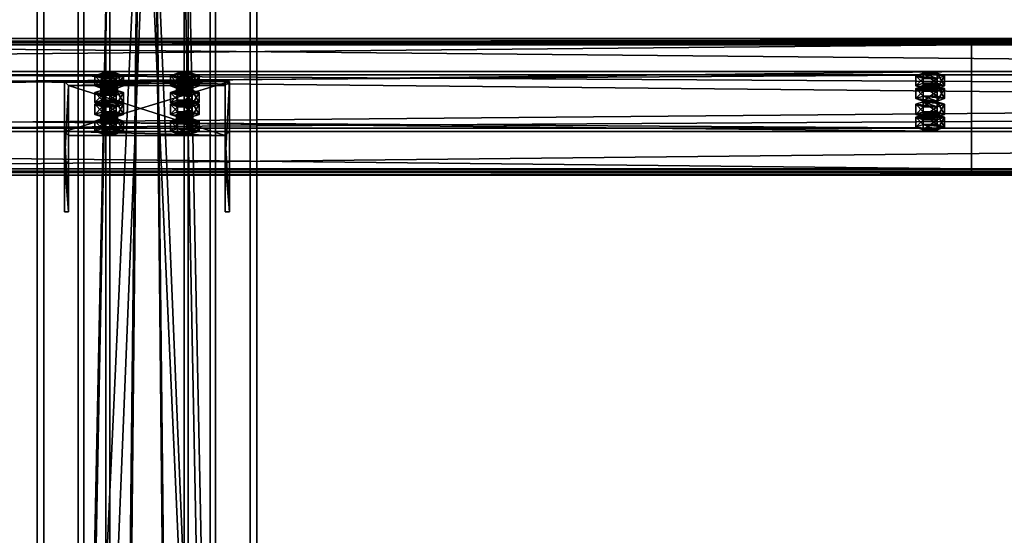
# Model space of a CAD drawing. Header units: millimetres. Extents: x -333 to 67333, y -930 to 39730.
# Tile 860 of 1056: x 5407 to 6124, y 32917 to 33292. Entities that reach past the tile are written whole.
import ezdxf

# ---------------------------------------------------------------- set-up
doc = ezdxf.new("R2010")
doc.units = ezdxf.units.MM
for name, color, linetype in [('13', 7, 'Continuous'), ('5', 7, 'Continuous'), ('6', 7, 'Continuous'), ('7', 7, 'Continuous'), ('8', 7, 'Continuous'), ('95', 7, 'Continuous')]:
    doc.layers.add(name, color=color, linetype=linetype)

msp = doc.modelspace()

# ---------------------------------------------------------------- meshes
at = {"layer": '13', "color": 30}
mesh = msp.add_polyface(dxfattribs=at)
corners = [(-330.01, 33182.27, 4626.35), (-330.01, 33254.66, 4610.96), (6099.99, 33254.66, 4610.96), (6099.99, 33182.27, 4626.35), (-330.01, 33213.49, 4417.29), (6099.99, 33213.49, 4417.29), (-330.01, 33274.14, 4404.4), (6099.99, 33274.14, 4404.4), (-330.01, 33276.84, 4417.12), (6099.99, 33276.84, 4417.12), (-330.01, 33278.79, 4416.7), (6099.99, 33278.79, 4416.7), (-330.01, 33275.68, 4402.03), (6099.99, 33275.68, 4402.03), (-330.01, 33211.12, 4415.75), (6099.99, 33211.12, 4415.75), (-330.01, 33252.28, 4609.42), (6099.99, 33252.28, 4609.42), (-330.01, 33183.81, 4623.98), (6099.99, 33183.81, 4623.98), (-330.01, 33181.11, 4611.26), (6099.99, 33181.11, 4611.26), (-330.01, 33179.15, 4611.68), (6099.99, 33179.15, 4611.68)]
mesh.append_faces([[corners[k] for k in face] for face in [(0, 2, 3, 3), (1, 5, 2, 2), (4, 7, 5, 5), (6, 9, 7, 7), (8, 11, 9, 9), (10, 13, 11, 11), (12, 15, 13, 13), (14, 17, 15, 15), (16, 19, 17, 17), (18, 21, 19, 19), (20, 23, 21, 21), (22, 3, 23, 23), (8, 12, 10, 10), (20, 0, 22, 22), (11, 7, 9, 9), (3, 21, 23, 23)]], dxfattribs={"vtx0": -1, "color": 30})
mesh.append_faces([[corners[k] for k in face] for face in [(14, 1, 16, 16), (16, 0, 18, 18), (18, 0, 20, 20), (2, 19, 3, 3), (19, 2, 17, 17), (17, 2, 15, 15), (15, 5, 13, 13), (21, 3, 19, 19)]], dxfattribs={"vtx0": -1, "vtx1": -1, "color": 30})
mesh.append_faces([[corners[k] for k in face] for face in [(12, 8, 6, 6), (6, 14, 12, 12), (14, 6, 4, 4), (14, 4, 1, 1), (16, 1, 0, 0), (7, 11, 13, 13), (15, 2, 5, 5), (13, 5, 7, 7)]], dxfattribs={"vtx0": -1, "vtx2": -1, "vtx3": -1, "color": 30})
mesh.append_faces([[corners[k] for k in face] for face in [(0, 1, 2, 2), (1, 4, 5, 5), (4, 6, 7, 7), (6, 8, 9, 9), (8, 10, 11, 11), (10, 12, 13, 13), (12, 14, 15, 15), (14, 16, 17, 17), (16, 18, 19, 19), (18, 20, 21, 21), (20, 22, 23, 23), (22, 0, 3, 3)]], dxfattribs={"vtx2": -1, "vtx3": -1, "color": 30})
mesh = msp.add_polyface(dxfattribs=at)
corners = [(4899.99, 33182.27, 4626.35), (4899.99, 33254.66, 4610.96), (11699.99, 33254.66, 4610.96), (11699.99, 33182.27, 4626.35), (4899.99, 33213.49, 4417.29), (11699.99, 33213.49, 4417.29), (4899.99, 33274.14, 4404.4), (11699.99, 33274.14, 4404.4), (4899.99, 33276.84, 4417.12), (11699.99, 33276.84, 4417.12), (4899.99, 33278.79, 4416.7), (11699.99, 33278.79, 4416.7), (4899.99, 33275.68, 4402.03), (11699.99, 33275.68, 4402.03), (4899.99, 33211.12, 4415.75), (11699.99, 33211.12, 4415.75), (4899.99, 33252.28, 4609.42), (11699.99, 33252.28, 4609.42), (4899.99, 33183.81, 4623.98), (11699.99, 33183.81, 4623.98), (4899.99, 33181.11, 4611.26), (11699.99, 33181.11, 4611.26), (4899.99, 33179.15, 4611.68), (11699.99, 33179.15, 4611.68)]
mesh.append_faces([[corners[k] for k in face] for face in [(0, 2, 3, 3), (1, 5, 2, 2), (4, 7, 5, 5), (6, 9, 7, 7), (8, 11, 9, 9), (10, 13, 11, 11), (12, 15, 13, 13), (14, 17, 15, 15), (16, 19, 17, 17), (18, 21, 19, 19), (20, 23, 21, 21), (22, 3, 23, 23), (8, 12, 10, 10), (20, 0, 22, 22), (11, 7, 9, 9), (3, 21, 23, 23)]], dxfattribs={"vtx0": -1, "color": 30})
mesh.append_faces([[corners[k] for k in face] for face in [(14, 1, 16, 16), (16, 0, 18, 18), (18, 0, 20, 20), (2, 19, 3, 3), (19, 2, 17, 17), (17, 2, 15, 15), (15, 5, 13, 13), (21, 3, 19, 19)]], dxfattribs={"vtx0": -1, "vtx1": -1, "color": 30})
mesh.append_faces([[corners[k] for k in face] for face in [(12, 8, 6, 6), (6, 14, 12, 12), (14, 6, 4, 4), (14, 4, 1, 1), (16, 1, 0, 0), (7, 11, 13, 13), (15, 2, 5, 5), (13, 5, 7, 7)]], dxfattribs={"vtx0": -1, "vtx2": -1, "vtx3": -1, "color": 30})
mesh.append_faces([[corners[k] for k in face] for face in [(0, 1, 2, 2), (1, 4, 5, 5), (4, 6, 7, 7), (6, 8, 9, 9), (8, 10, 11, 11), (10, 12, 13, 13), (12, 14, 15, 15), (14, 16, 17, 17), (16, 18, 19, 19), (18, 20, 21, 21), (20, 22, 23, 23), (22, 0, 3, 3)]], dxfattribs={"vtx2": -1, "vtx3": -1, "color": 30})
at = {"layer": '5', "color": 131}
mesh = msp.add_polyface(dxfattribs=at)
corners = [(5454, 38614.98, 2984), (5546, 38614.98, 2984), (5546, 29415.28, 2984), (5454, 29415.28, 2984), (5546, 38614.98, 3076), (5546, 29415.28, 3076), (5454, 38614.98, 3076), (5454, 29415.28, 3076), (5450, 38614.98, 2980), (5450, 38614.98, 3080), (5450, 29415.28, 3080), (5450, 29415.28, 2980), (5550, 38614.98, 3080), (5550, 29415.28, 3080), (5550, 38614.98, 2980), (5550, 29415.28, 2980)]
mesh.append_faces([[corners[k] for k in face] for face in [(0, 2, 3, 3), (1, 5, 2, 2), (4, 7, 5, 5), (6, 3, 7, 7), (8, 10, 11, 11), (9, 13, 10, 10), (12, 15, 13, 13), (14, 11, 15, 15)]], dxfattribs={"vtx0": -1, "color": 131})
mesh.append_faces([[corners[k] for k in face] for face in [(9, 6, 12, 12), (6, 8, 0, 0), (0, 8, 1, 1), (12, 4, 14, 14), (4, 12, 6, 6), (14, 1, 8, 8), (11, 3, 15, 15), (3, 10, 7, 7), (7, 10, 5, 5), (15, 2, 13, 13), (2, 15, 3, 3), (13, 5, 10, 10)]], dxfattribs={"vtx0": -1, "vtx1": -1, "color": 131})
mesh.append_faces([[corners[k] for k in face] for face in [(6, 9, 8, 8), (14, 4, 1, 1), (3, 11, 10, 10), (13, 2, 5, 5)]], dxfattribs={"vtx0": -1, "vtx2": -1, "vtx3": -1, "color": 131})
mesh.append_faces([[corners[k] for k in face] for face in [(0, 1, 2, 2), (1, 4, 5, 5), (4, 6, 7, 7), (6, 0, 3, 3), (8, 9, 10, 10), (9, 12, 13, 13), (12, 14, 15, 15), (14, 8, 11, 11)]], dxfattribs={"vtx2": -1, "vtx3": -1, "color": 131})
at = {"layer": '6', "color": 2}
mesh = msp.add_polyface(dxfattribs=at)
corners = [(5575, 30885.5, 4751.68), (5425, 30885.5, 4751.68), (5425, 38624.98, 3106.65), (5575, 38624.98, 3106.65), (5425, 30916.69, 4898.4), (5425, 38774.98, 3228.12), (5575, 30916.69, 4898.4), (5575, 38774.98, 3228.12), (5580, 30884.46, 4746.79), (5580, 30917.73, 4903.29), (5580, 38779.98, 3232.17), (5580, 38619.98, 3102.61), (5420, 30917.73, 4903.29), (5420, 38779.98, 3232.17), (5420, 30884.46, 4746.79), (5420, 38619.98, 3102.61)]
mesh.append_faces([[corners[k] for k in face] for face in [(0, 2, 3, 3), (1, 5, 2, 2), (4, 7, 5, 5), (6, 3, 7, 7), (8, 10, 11, 11), (9, 13, 10, 10), (12, 15, 13, 13), (14, 11, 15, 15)]], dxfattribs={"vtx0": -1, "color": 2})
mesh.append_faces([[corners[k] for k in face] for face in [(9, 6, 12, 12), (6, 8, 0, 0), (0, 8, 1, 1), (12, 4, 14, 14), (4, 12, 6, 6), (14, 1, 8, 8), (11, 3, 15, 15), (3, 10, 7, 7), (7, 10, 5, 5), (15, 2, 13, 13), (2, 15, 3, 3), (13, 5, 10, 10)]], dxfattribs={"vtx0": -1, "vtx1": -1, "color": 2})
mesh.append_faces([[corners[k] for k in face] for face in [(6, 9, 8, 8), (14, 4, 1, 1), (3, 11, 10, 10), (13, 2, 5, 5)]], dxfattribs={"vtx0": -1, "vtx2": -1, "vtx3": -1, "color": 2})
mesh.append_faces([[corners[k] for k in face] for face in [(0, 1, 2, 2), (1, 4, 5, 5), (4, 6, 7, 7), (6, 0, 3, 3), (8, 9, 10, 10), (9, 12, 13, 13), (12, 14, 15, 15), (14, 8, 11, 11)]], dxfattribs={"vtx2": -1, "vtx3": -1, "color": 2})
at = {"layer": '7', "color": 6}
mesh = msp.add_polyface(dxfattribs=at)
corners = [(5559.99, 33247.5, 4586.93), (5439.99, 33247.5, 4586.93), (5439.99, 33211.12, 4415.75), (5559.99, 33211.12, 4415.75), (5439.99, 33188.81, 4599.4), (5439.99, 33152.43, 4428.22), (5442.99, 33188.81, 4599.4), (5442.99, 33152.43, 4428.22), (5442.99, 33244.57, 4587.55), (5442.99, 33208.18, 4416.37), (5556.99, 33244.57, 4587.55), (5556.99, 33208.18, 4416.37), (5556.99, 33188.81, 4599.4), (5556.99, 33152.43, 4428.22), (5559.99, 33188.81, 4599.4), (5559.99, 33152.43, 4428.22)]
mesh.append_faces([[corners[k] for k in face] for face in [(0, 2, 3, 3), (1, 5, 2, 2), (4, 7, 5, 5), (6, 9, 7, 7), (8, 11, 9, 9), (10, 13, 11, 11), (12, 15, 13, 13), (14, 3, 15, 15), (12, 0, 14, 14), (7, 2, 5, 5)]], dxfattribs={"vtx0": -1, "color": 6})
mesh.append_faces([[corners[k] for k in face] for face in [(1, 8, 4, 4), (8, 0, 10, 10), (10, 0, 12, 12), (3, 11, 15, 15), (11, 2, 9, 9), (9, 2, 7, 7)]], dxfattribs={"vtx0": -1, "vtx1": -1, "color": 6})
mesh.append_faces([[corners[k] for k in face] for face in [(8, 1, 0, 0), (11, 3, 2, 2)]], dxfattribs={"vtx0": -1, "vtx2": -1, "vtx3": -1, "color": 6})
mesh.append_faces([[corners[k] for k in face] for face in [(6, 4, 8, 8), (13, 15, 11, 11)]], dxfattribs={"vtx1": -1, "color": 6})
mesh.append_faces([[corners[k] for k in face] for face in [(0, 1, 2, 2), (1, 4, 5, 5), (4, 6, 7, 7), (6, 8, 9, 9), (8, 10, 11, 11), (10, 12, 13, 13), (12, 14, 15, 15), (14, 0, 3, 3)]], dxfattribs={"vtx2": -1, "vtx3": -1, "color": 6})
at = {"layer": '8', "color": 253}
mesh = msp.add_polyface(dxfattribs=at)
corners = [(5527, 32880.04, 3080), (5473, 32880.04, 3080), (5473, 34187.32, 4044.77), (5527, 34187.32, 4044.77), (5473, 32755.42, 3080), (5473, 34090.56, 4065.33), (5527, 32755.42, 3080), (5527, 34090.56, 4065.33), (5530, 32885.09, 3080), (5530, 32750.37, 3080), (5530, 34086.64, 4066.17), (5530, 34191.24, 4043.93), (5470, 32750.37, 3080), (5470, 34086.64, 4066.17), (5470, 32885.09, 3080), (5470, 34191.24, 4043.93)]
mesh.append_faces([[corners[k] for k in face] for face in [(0, 2, 3, 3), (1, 5, 2, 2), (4, 7, 5, 5), (6, 3, 7, 7), (8, 10, 11, 11), (9, 13, 10, 10), (12, 15, 13, 13), (14, 11, 15, 15)]], dxfattribs={"vtx0": -1, "color": 253})
mesh.append_faces([[corners[k] for k in face] for face in [(9, 6, 12, 12), (6, 8, 0, 0), (0, 8, 1, 1), (12, 4, 14, 14), (4, 12, 6, 6), (14, 1, 8, 8), (11, 3, 15, 15), (3, 10, 7, 7), (7, 10, 5, 5), (15, 2, 13, 13), (2, 15, 3, 3), (13, 5, 10, 10)]], dxfattribs={"vtx0": -1, "vtx1": -1, "color": 253})
mesh.append_faces([[corners[k] for k in face] for face in [(6, 9, 8, 8), (14, 4, 1, 1), (3, 11, 10, 10), (13, 2, 5, 5)]], dxfattribs={"vtx0": -1, "vtx2": -1, "vtx3": -1, "color": 253})
mesh.append_faces([[corners[k] for k in face] for face in [(0, 1, 2, 2), (1, 4, 5, 5), (4, 6, 7, 7), (6, 0, 3, 3), (8, 9, 10, 10), (9, 12, 13, 13), (12, 14, 15, 15), (14, 8, 11, 11)]], dxfattribs={"vtx2": -1, "vtx3": -1, "color": 253})
at = {"layer": '95', "color": 20}
mesh = msp.add_polyface(dxfattribs=at)
corners = [(5478.49, 33244.26, 4562.06), (5477.69, 33243.64, 4559.12), (5477.69, 33238.75, 4560.16), (5467.29, 33243.64, 4559.12), (5466.49, 33244.26, 4562.06), (5466.49, 33239.37, 4563.1), (5467.29, 33244.88, 4564.99), (5467.29, 33239.99, 4566.03), (5469.49, 33245.34, 4567.14), (5469.49, 33240.45, 4568.18), (5472.49, 33245.51, 4567.93), (5472.49, 33240.62, 4568.97), (5475.49, 33245.34, 4567.14), (5475.49, 33240.45, 4568.18), (5477.69, 33244.88, 4564.99), (5477.69, 33239.99, 4566.03), (5478.49, 33239.37, 4563.1), (5472.49, 33243.01, 4556.19), (5469.49, 33243.18, 4556.97), (5475.49, 33243.18, 4556.97), (5482.88, 33251.6, 4560.5), (5477.69, 33249.73, 4551.69), (5477.69, 33242.39, 4553.25), (5482.88, 33244.26, 4562.06), (5467.29, 33249.73, 4551.69), (5467.29, 33242.39, 4553.25), (5462.1, 33251.6, 4560.5), (5462.1, 33244.26, 4562.06), (5467.29, 33253.47, 4569.3), (5467.29, 33246.13, 4570.86), (5477.69, 33253.47, 4569.3), (5477.69, 33246.13, 4570.86)]
mesh.append_faces([[corners[k] for k in face] for face in [(6, 9, 7, 7), (8, 11, 9, 9), (10, 13, 11, 11), (12, 15, 13, 13), (17, 3, 18, 18), (10, 14, 12, 12), (20, 22, 23, 23), (21, 25, 22, 22), (24, 27, 25, 25), (26, 29, 27, 27), (28, 31, 29, 29), (30, 23, 31, 31), (21, 26, 24, 24), (28, 20, 30, 30), (23, 29, 31, 31), (27, 22, 25, 25)]], dxfattribs={"vtx0": -1, "color": 20})
mesh.append_faces([[corners[k] for k in face] for face in [(3, 1, 4, 4), (4, 1, 6, 6), (6, 0, 8, 8), (8, 14, 10, 10), (26, 21, 28, 28), (29, 22, 27, 27)]], dxfattribs={"vtx0": -1, "vtx1": -1, "color": 20})
mesh.append_faces([[corners[k] for k in face] for face in [(3, 17, 19, 19), (3, 19, 1, 1), (6, 1, 0, 0), (8, 0, 14, 14), (28, 21, 20, 20), (29, 23, 22, 22)]], dxfattribs={"vtx0": -1, "vtx2": -1, "vtx3": -1, "color": 20})
mesh.append_faces([[corners[k] for k in face] for face in [(0, 1, 2, 2), (3, 4, 5, 5), (4, 6, 7, 7), (6, 8, 9, 9), (8, 10, 11, 11), (10, 12, 13, 13), (12, 14, 15, 15), (14, 0, 16, 16), (20, 21, 22, 22), (21, 24, 25, 25), (24, 26, 27, 27), (26, 28, 29, 29), (28, 30, 31, 31), (30, 20, 23, 23)]], dxfattribs={"vtx2": -1, "vtx3": -1, "color": 20})
mesh = msp.add_polyface(dxfattribs=at)
corners = [(5533.49, 33244.26, 4562.06), (5532.69, 33243.64, 4559.12), (5532.69, 33238.75, 4560.16), (5522.29, 33243.64, 4559.12), (5521.49, 33244.26, 4562.06), (5521.49, 33239.37, 4563.1), (5522.29, 33244.88, 4564.99), (5522.29, 33239.99, 4566.03), (5524.49, 33245.34, 4567.14), (5524.49, 33240.45, 4568.18), (5527.49, 33245.51, 4567.93), (5527.49, 33240.62, 4568.97), (5530.49, 33245.34, 4567.14), (5530.49, 33240.45, 4568.18), (5532.69, 33244.88, 4564.99), (5532.69, 33239.99, 4566.03), (5533.49, 33239.37, 4563.1), (5530.49, 33243.18, 4556.97), (5524.49, 33243.18, 4556.97), (5527.49, 33243.01, 4556.19), (5537.88, 33251.6, 4560.5), (5532.69, 33249.73, 4551.69), (5532.69, 33242.39, 4553.25), (5537.88, 33244.26, 4562.06), (5522.29, 33249.73, 4551.69), (5522.29, 33242.39, 4553.25), (5517.1, 33251.6, 4560.5), (5517.1, 33244.26, 4562.06), (5522.29, 33253.47, 4569.3), (5522.29, 33246.13, 4570.86), (5532.69, 33253.47, 4569.3), (5532.69, 33246.13, 4570.86)]
mesh.append_faces([[corners[k] for k in face] for face in [(6, 9, 7, 7), (8, 11, 9, 9), (10, 13, 11, 11), (12, 15, 13, 13), (17, 18, 19, 19), (10, 14, 12, 12), (20, 22, 23, 23), (21, 25, 22, 22), (24, 27, 25, 25), (26, 29, 27, 27), (28, 31, 29, 29), (30, 23, 31, 31), (21, 26, 24, 24), (28, 20, 30, 30), (23, 29, 31, 31), (27, 22, 25, 25)]], dxfattribs={"vtx0": -1, "color": 20})
mesh.append_faces([[corners[k] for k in face] for face in [(18, 17, 3, 3), (3, 1, 4, 4), (4, 0, 6, 6), (6, 0, 8, 8), (8, 14, 10, 10), (26, 21, 28, 28), (29, 22, 27, 27)]], dxfattribs={"vtx0": -1, "vtx1": -1, "color": 20})
mesh.append_faces([[corners[k] for k in face] for face in [(3, 17, 1, 1), (4, 1, 0, 0), (8, 0, 14, 14), (28, 21, 20, 20), (29, 23, 22, 22)]], dxfattribs={"vtx0": -1, "vtx2": -1, "vtx3": -1, "color": 20})
mesh.append_faces([[corners[k] for k in face] for face in [(0, 1, 2, 2), (3, 4, 5, 5), (4, 6, 7, 7), (6, 8, 9, 9), (8, 10, 11, 11), (10, 12, 13, 13), (12, 14, 15, 15), (14, 0, 16, 16), (20, 21, 22, 22), (21, 24, 25, 25), (24, 26, 27, 27), (26, 28, 29, 29), (28, 30, 31, 31), (30, 20, 23, 23)]], dxfattribs={"vtx2": -1, "vtx3": -1, "color": 20})
mesh = msp.add_polyface(dxfattribs=at)
corners = [(6075.99, 33244.26, 4562.06), (6075.19, 33243.64, 4559.12), (6075.19, 33241.68, 4559.54), (6075.99, 33242.3, 4562.47), (6072.99, 33243.18, 4556.97), (6072.99, 33241.22, 4557.39), (6069.99, 33243.01, 4556.19), (6069.99, 33241.06, 4556.6), (6066.99, 33243.18, 4556.97), (6066.99, 33241.22, 4557.39), (6064.79, 33243.64, 4559.12), (6064.79, 33241.68, 4559.54), (6063.99, 33244.26, 4562.06), (6063.99, 33242.3, 4562.47), (6064.79, 33244.88, 4564.99), (6064.79, 33242.93, 4565.41), (6066.99, 33245.34, 4567.14), (6066.99, 33243.38, 4567.56), (6069.99, 33245.51, 4567.93), (6069.99, 33243.55, 4568.34), (6072.99, 33245.34, 4567.14), (6072.99, 33243.38, 4567.56), (6075.19, 33244.88, 4564.99), (6075.19, 33242.93, 4565.41), (6080.38, 33242.3, 4562.47), (6075.19, 33240.43, 4553.67), (6075.19, 33233.1, 4555.23), (6080.38, 33234.97, 4564.03), (6064.79, 33240.43, 4553.67), (6064.79, 33233.1, 4555.23), (6059.6, 33242.3, 4562.47), (6059.6, 33234.97, 4564.03), (6064.79, 33244.18, 4571.28), (6064.79, 33236.84, 4572.84), (6075.19, 33244.18, 4571.28), (6075.19, 33236.84, 4572.84), (6080.38, 33251.6, 4560.5), (6075.19, 33249.73, 4551.69), (6075.19, 33242.39, 4553.25), (6080.38, 33244.26, 4562.06), (6064.79, 33249.73, 4551.69), (6064.79, 33242.39, 4553.25), (6059.6, 33251.6, 4560.5), (6059.6, 33244.26, 4562.06), (6064.79, 33253.47, 4569.3), (6064.79, 33246.13, 4570.86), (6075.19, 33253.47, 4569.3), (6075.19, 33246.13, 4570.86), (6075.99, 33223.47, 4464.24), (6075.19, 33222.85, 4461.31), (6075.19, 33220.89, 4461.72), (6075.99, 33221.51, 4464.66), (6072.99, 33222.39, 4459.16), (6072.99, 33220.43, 4459.58), (6069.99, 33222.22, 4458.37), (6069.99, 33220.27, 4458.79), (6066.99, 33222.39, 4459.16), (6066.99, 33220.43, 4459.58), (6064.79, 33222.85, 4461.31), (6064.79, 33220.89, 4461.72), (6063.99, 33223.47, 4464.24), (6063.99, 33221.51, 4464.66), (6064.79, 33224.09, 4467.18), (6064.79, 33222.14, 4467.59), (6066.99, 33224.55, 4469.33), (6066.99, 33222.59, 4469.74), (6069.99, 33224.72, 4470.11), (6069.99, 33222.76, 4470.53), (6072.99, 33224.55, 4469.33), (6072.99, 33222.59, 4469.74), (6075.19, 33224.09, 4467.18), (6075.19, 33222.14, 4467.59), (6080.38, 33221.51, 4464.66), (6075.19, 33219.64, 4455.85), (6075.19, 33212.31, 4457.41), (6080.38, 33214.18, 4466.22), (6064.79, 33219.64, 4455.85), (6064.79, 33212.31, 4457.41), (6059.6, 33221.51, 4464.66), (6059.6, 33214.18, 4466.22), (6064.79, 33223.38, 4473.46), (6064.79, 33216.05, 4475.02), (6075.19, 33223.38, 4473.46), (6075.19, 33216.05, 4475.02), (6080.38, 33230.81, 4462.68), (6075.19, 33228.93, 4453.88), (6075.19, 33221.6, 4455.44), (6080.38, 33223.47, 4464.24), (6064.79, 33228.93, 4453.88), (6064.79, 33221.6, 4455.44), (6059.6, 33230.81, 4462.68), (6059.6, 33223.47, 4464.24), (6064.79, 33232.68, 4471.49), (6064.79, 33225.34, 4473.05), (6075.19, 33232.68, 4471.49), (6075.19, 33225.34, 4473.05)]
mesh.append_faces([[corners[k] for k in face] for face in [(0, 2, 3, 3), (1, 5, 2, 2), (4, 7, 5, 5), (6, 9, 7, 7), (8, 11, 9, 9), (10, 13, 11, 11), (12, 15, 13, 13), (14, 17, 15, 15), (16, 19, 17, 17), (18, 21, 19, 19), (20, 23, 21, 21), (22, 3, 23, 23), (6, 10, 8, 8), (16, 20, 18, 18), (23, 19, 21, 21), (11, 7, 9, 9), (24, 26, 27, 27), (25, 29, 26, 26), (28, 31, 29, 29), (30, 33, 31, 31), (32, 35, 33, 33), (34, 27, 35, 35), (25, 30, 28, 28), (32, 24, 34, 34), (27, 33, 35, 35), (31, 26, 29, 29), (36, 38, 39, 39), (37, 41, 38, 38), (40, 43, 41, 41), (42, 45, 43, 43), (44, 47, 45, 45), (46, 39, 47, 47), (37, 42, 40, 40), (44, 36, 46, 46), (39, 45, 47, 47), (43, 38, 41, 41), (48, 50, 51, 51), (49, 53, 50, 50), (52, 55, 53, 53), (54, 57, 55, 55), (56, 59, 57, 57), (58, 61, 59, 59), (60, 63, 61, 61), (62, 65, 63, 63), (64, 67, 65, 65), (66, 69, 67, 67), (68, 71, 69, 69), (70, 51, 71, 71), (52, 56, 54, 54), (66, 70, 68, 68), (71, 67, 69, 69), (59, 55, 57, 57), (72, 74, 75, 75), (73, 77, 74, 74), (76, 79, 77, 77), (78, 81, 79, 79), (80, 83, 81, 81), (82, 75, 83, 83), (73, 78, 76, 76), (80, 72, 82, 82), (75, 81, 83, 83), (79, 74, 77, 77), (84, 86, 87, 87), (85, 89, 86, 86), (88, 91, 89, 89), (90, 93, 91, 91), (92, 95, 93, 93), (94, 87, 95, 95), (85, 90, 88, 88), (92, 84, 94, 94), (87, 93, 95, 95), (91, 86, 89, 89)]], dxfattribs={"vtx0": -1, "color": 20})
mesh.append_faces([[corners[k] for k in face] for face in [(10, 4, 12, 12), (12, 1, 14, 14), (14, 0, 16, 16), (19, 23, 17, 17), (17, 3, 15, 15), (15, 2, 13, 13), (13, 5, 11, 11), (30, 24, 32, 32), (33, 26, 31, 31), (42, 37, 44, 44), (45, 38, 43, 43), (56, 52, 58, 58), (58, 52, 60, 60), (60, 48, 62, 62), (62, 70, 64, 64), (64, 70, 66, 66), (67, 71, 65, 65), (65, 51, 63, 63), (63, 50, 61, 61), (61, 53, 59, 59), (78, 72, 80, 80), (81, 74, 79, 79), (90, 85, 92, 92), (93, 86, 91, 91)]], dxfattribs={"vtx0": -1, "vtx1": -1, "color": 20})
mesh.append_faces([[corners[k] for k in face] for face in [(10, 6, 4, 4), (12, 4, 1, 1), (14, 1, 0, 0), (16, 0, 22, 22), (16, 22, 20, 20), (17, 23, 3, 3), (15, 3, 2, 2), (13, 2, 5, 5), (11, 5, 7, 7), (30, 25, 24, 24), (33, 27, 26, 26), (44, 37, 36, 36), (45, 39, 38, 38), (60, 52, 49, 49), (60, 49, 48, 48), (62, 48, 70, 70), (65, 71, 51, 51), (63, 51, 50, 50), (61, 50, 53, 53), (59, 53, 55, 55), (78, 73, 72, 72), (81, 75, 74, 74), (92, 85, 84, 84), (93, 87, 86, 86)]], dxfattribs={"vtx0": -1, "vtx2": -1, "vtx3": -1, "color": 20})
mesh.append_faces([[corners[k] for k in face] for face in [(0, 1, 2, 2), (1, 4, 5, 5), (4, 6, 7, 7), (6, 8, 9, 9), (8, 10, 11, 11), (10, 12, 13, 13), (12, 14, 15, 15), (14, 16, 17, 17), (16, 18, 19, 19), (18, 20, 21, 21), (20, 22, 23, 23), (22, 0, 3, 3), (24, 25, 26, 26), (25, 28, 29, 29), (28, 30, 31, 31), (30, 32, 33, 33), (32, 34, 35, 35), (34, 24, 27, 27), (36, 37, 38, 38), (37, 40, 41, 41), (40, 42, 43, 43), (42, 44, 45, 45), (44, 46, 47, 47), (46, 36, 39, 39), (48, 49, 50, 50), (49, 52, 53, 53), (52, 54, 55, 55), (54, 56, 57, 57), (56, 58, 59, 59), (58, 60, 61, 61), (60, 62, 63, 63), (62, 64, 65, 65), (64, 66, 67, 67), (66, 68, 69, 69), (68, 70, 71, 71), (70, 48, 51, 51), (72, 73, 74, 74), (73, 76, 77, 77), (76, 78, 79, 79), (78, 80, 81, 81), (80, 82, 83, 83), (82, 72, 75, 75), (84, 85, 86, 86), (85, 88, 89, 89), (88, 90, 91, 91), (90, 92, 93, 93), (92, 94, 95, 95), (94, 84, 87, 87)]], dxfattribs={"vtx2": -1, "vtx3": -1, "color": 20})
mesh = msp.add_polyface(dxfattribs=at)
corners = [(5478.49, 33244.26, 4562.06), (5477.69, 33238.75, 4560.16), (5478.49, 33239.37, 4563.1), (5477.69, 33243.64, 4559.12), (5475.49, 33243.18, 4556.97), (5475.49, 33238.29, 4558.01), (5472.49, 33243.01, 4556.19), (5472.49, 33238.12, 4557.23), (5469.49, 33243.18, 4556.97), (5469.49, 33238.29, 4558.01), (5467.29, 33243.64, 4559.12), (5467.29, 33238.75, 4560.16), (5466.49, 33239.37, 4563.1), (5466.49, 33244.26, 4562.06), (5467.29, 33239.99, 4566.03), (5477.69, 33244.88, 4564.99), (5477.69, 33239.99, 4566.03), (5472.49, 33240.62, 4568.97), (5475.49, 33240.45, 4568.18), (5469.49, 33240.45, 4568.18), (5482.88, 33239.37, 4563.1), (5477.69, 33237.5, 4554.29), (5477.69, 33230.16, 4555.85), (5482.88, 33232.03, 4564.66), (5467.29, 33237.5, 4554.29), (5467.29, 33230.16, 4555.85), (5462.1, 33239.37, 4563.1), (5462.1, 33232.03, 4564.66), (5467.29, 33241.24, 4571.9), (5467.29, 33233.9, 4573.46), (5477.69, 33241.24, 4571.9), (5477.69, 33233.9, 4573.46), (5462.1, 33230.81, 4462.68), (5477.69, 33228.93, 4453.88), (5467.29, 33232.68, 4471.49), (5482.88, 33230.81, 4462.68), (5477.69, 33232.68, 4471.49)]
mesh.append_faces([[corners[k] for k in face] for face in [(0, 1, 2, 2), (3, 5, 1, 1), (4, 7, 5, 5), (6, 9, 7, 7), (8, 11, 9, 9), (10, 12, 11, 11), (13, 14, 12, 12), (15, 2, 16, 16), (16, 17, 18, 18), (11, 7, 9, 9), (20, 22, 23, 23), (21, 25, 22, 22), (24, 27, 25, 25), (26, 29, 27, 27), (28, 31, 29, 29), (30, 23, 31, 31), (21, 26, 24, 24), (28, 20, 30, 30), (23, 29, 31, 31), (34, 35, 36, 36)]], dxfattribs={"vtx0": -1, "color": 20})
mesh.append_faces([[corners[k] for k in face] for face in [(17, 16, 19, 19), (19, 2, 14, 14), (14, 1, 12, 12), (12, 5, 11, 11), (26, 21, 28, 28), (29, 23, 27, 27), (32, 33, 34, 34)]], dxfattribs={"vtx0": -1, "vtx1": -1, "color": 20})
mesh.append_faces([[corners[k] for k in face] for face in [(19, 16, 2, 2), (14, 2, 1, 1), (12, 1, 5, 5), (11, 5, 7, 7), (28, 21, 20, 20)]], dxfattribs={"vtx0": -1, "vtx2": -1, "vtx3": -1, "color": 20})
mesh.append_faces([[corners[k] for k in face] for face in [(3, 4, 5, 5), (4, 6, 7, 7), (6, 8, 9, 9), (8, 10, 11, 11), (20, 21, 22, 22), (21, 24, 25, 25), (24, 26, 27, 27), (26, 28, 29, 29), (28, 30, 31, 31), (30, 20, 23, 23)]], dxfattribs={"vtx2": -1, "vtx3": -1, "color": 20})
mesh = msp.add_polyface(dxfattribs=at)
corners = [(5533.49, 33244.26, 4562.06), (5532.69, 33238.75, 4560.16), (5533.49, 33239.37, 4563.1), (5532.69, 33243.64, 4559.12), (5530.49, 33243.18, 4556.97), (5530.49, 33238.29, 4558.01), (5527.49, 33243.01, 4556.19), (5527.49, 33238.12, 4557.23), (5524.49, 33243.18, 4556.97), (5524.49, 33238.29, 4558.01), (5522.29, 33243.64, 4559.12), (5522.29, 33238.75, 4560.16), (5521.49, 33239.37, 4563.1), (5521.49, 33244.26, 4562.06), (5522.29, 33239.99, 4566.03), (5532.69, 33244.88, 4564.99), (5532.69, 33239.99, 4566.03), (5527.49, 33240.62, 4568.97), (5530.49, 33240.45, 4568.18), (5524.49, 33240.45, 4568.18), (5537.88, 33239.37, 4563.1), (5532.69, 33237.5, 4554.29), (5532.69, 33230.16, 4555.85), (5537.88, 33232.03, 4564.66), (5522.29, 33237.5, 4554.29), (5522.29, 33230.16, 4555.85), (5517.1, 33239.37, 4563.1), (5517.1, 33232.03, 4564.66), (5522.29, 33241.24, 4571.9), (5522.29, 33233.9, 4573.46), (5532.69, 33241.24, 4571.9), (5532.69, 33233.9, 4573.46), (5522.29, 33232.68, 4471.49), (5537.88, 33230.81, 4462.68), (5532.69, 33232.68, 4471.49)]
mesh.append_faces([[corners[k] for k in face] for face in [(0, 1, 2, 2), (3, 5, 1, 1), (4, 7, 5, 5), (6, 9, 7, 7), (8, 11, 9, 9), (10, 12, 11, 11), (13, 14, 12, 12), (15, 2, 16, 16), (16, 17, 18, 18), (11, 7, 9, 9), (20, 22, 23, 23), (21, 25, 22, 22), (24, 27, 25, 25), (26, 29, 27, 27), (28, 31, 29, 29), (30, 23, 31, 31), (21, 26, 24, 24), (28, 20, 30, 30), (23, 29, 31, 31), (32, 33, 34, 34)]], dxfattribs={"vtx0": -1, "color": 20})
mesh.append_faces([[corners[k] for k in face] for face in [(17, 16, 19, 19), (19, 2, 14, 14), (14, 1, 12, 12), (12, 1, 11, 11), (26, 20, 28, 28), (29, 22, 27, 27)]], dxfattribs={"vtx0": -1, "vtx1": -1, "color": 20})
mesh.append_faces([[corners[k] for k in face] for face in [(19, 16, 2, 2), (14, 2, 1, 1), (11, 1, 5, 5), (11, 5, 7, 7), (26, 21, 20, 20), (29, 23, 22, 22)]], dxfattribs={"vtx0": -1, "vtx2": -1, "vtx3": -1, "color": 20})
mesh.append_faces([[corners[k] for k in face] for face in [(3, 4, 5, 5), (4, 6, 7, 7), (6, 8, 9, 9), (8, 10, 11, 11), (20, 21, 22, 22), (21, 24, 25, 25), (24, 26, 27, 27), (26, 28, 29, 29), (28, 30, 31, 31), (30, 20, 23, 23)]], dxfattribs={"vtx2": -1, "vtx3": -1, "color": 20})
mesh = msp.add_polyface(dxfattribs=at)
corners = [(5462.1, 33232.03, 4564.66), (5482.88, 33232.03, 4564.66), (5477.69, 33230.16, 4555.85), (5467.29, 33230.16, 4555.85), (5478.49, 33223.47, 4464.24), (5477.69, 33222.85, 4461.31), (5477.69, 33217.96, 4462.35), (5467.29, 33222.85, 4461.31), (5466.49, 33223.47, 4464.24), (5466.49, 33218.58, 4465.28), (5467.29, 33224.09, 4467.18), (5467.29, 33219.2, 4468.22), (5469.49, 33224.55, 4469.33), (5469.49, 33219.66, 4470.36), (5472.49, 33224.72, 4470.11), (5472.49, 33219.83, 4471.15), (5475.49, 33224.55, 4469.33), (5475.49, 33219.66, 4470.36), (5477.69, 33224.09, 4467.18), (5477.69, 33219.2, 4468.22), (5478.49, 33218.58, 4465.28), (5472.49, 33222.22, 4458.37), (5469.49, 33222.39, 4459.16), (5475.49, 33222.39, 4459.16), (5482.88, 33230.81, 4462.68), (5477.69, 33228.93, 4453.88), (5477.69, 33221.6, 4455.44), (5482.88, 33223.47, 4464.24), (5467.29, 33228.93, 4453.88), (5467.29, 33221.6, 4455.44), (5462.1, 33230.81, 4462.68), (5462.1, 33223.47, 4464.24), (5467.29, 33232.68, 4471.49), (5467.29, 33225.34, 4473.05), (5477.69, 33232.68, 4471.49), (5477.69, 33225.34, 4473.05)]
mesh.append_faces([[corners[k] for k in face] for face in [(0, 2, 3, 3), (10, 13, 11, 11), (12, 15, 13, 13), (14, 17, 15, 15), (16, 19, 17, 17), (21, 7, 22, 22), (14, 18, 16, 16), (24, 26, 27, 27), (25, 29, 26, 26), (28, 31, 29, 29), (30, 33, 31, 31), (32, 35, 33, 33), (34, 27, 35, 35), (25, 30, 28, 28), (27, 33, 35, 35), (31, 26, 29, 29)]], dxfattribs={"vtx0": -1, "color": 20})
mesh.append_faces([[corners[k] for k in face] for face in [(7, 5, 8, 8), (8, 5, 10, 10), (10, 18, 12, 12), (12, 18, 14, 14), (33, 26, 31, 31)]], dxfattribs={"vtx0": -1, "vtx1": -1, "color": 20})
mesh.append_faces([[corners[k] for k in face] for face in [(0, 1, 2, 2), (7, 21, 23, 23), (7, 23, 5, 5), (10, 5, 4, 4), (10, 4, 18, 18), (32, 25, 24, 24), (33, 27, 26, 26)]], dxfattribs={"vtx0": -1, "vtx2": -1, "vtx3": -1, "color": 20})
mesh.append_faces([[corners[k] for k in face] for face in [(4, 5, 6, 6), (7, 8, 9, 9), (8, 10, 11, 11), (10, 12, 13, 13), (12, 14, 15, 15), (14, 16, 17, 17), (16, 18, 19, 19), (18, 4, 20, 20), (24, 25, 26, 26), (25, 28, 29, 29), (28, 30, 31, 31), (30, 32, 33, 33), (32, 34, 35, 35), (34, 24, 27, 27)]], dxfattribs={"vtx2": -1, "vtx3": -1, "color": 20})
mesh = msp.add_polyface(dxfattribs=at)
corners = [(5517.1, 33232.03, 4564.66), (5532.69, 33230.16, 4555.85), (5522.29, 33230.16, 4555.85), (5533.49, 33223.47, 4464.24), (5532.69, 33222.85, 4461.31), (5532.69, 33217.96, 4462.35), (5522.29, 33222.85, 4461.31), (5521.49, 33223.47, 4464.24), (5521.49, 33218.58, 4465.28), (5522.29, 33224.09, 4467.18), (5522.29, 33219.2, 4468.22), (5524.49, 33224.55, 4469.33), (5524.49, 33219.66, 4470.36), (5527.49, 33224.72, 4470.11), (5527.49, 33219.83, 4471.15), (5530.49, 33224.55, 4469.33), (5530.49, 33219.66, 4470.36), (5532.69, 33224.09, 4467.18), (5532.69, 33219.2, 4468.22), (5533.49, 33218.58, 4465.28), (5530.49, 33222.39, 4459.16), (5524.49, 33222.39, 4459.16), (5527.49, 33222.22, 4458.37), (5537.88, 33230.81, 4462.68), (5532.69, 33228.93, 4453.88), (5532.69, 33221.6, 4455.44), (5537.88, 33223.47, 4464.24), (5522.29, 33228.93, 4453.88), (5522.29, 33221.6, 4455.44), (5517.1, 33230.81, 4462.68), (5517.1, 33223.47, 4464.24), (5522.29, 33232.68, 4471.49), (5522.29, 33225.34, 4473.05), (5532.69, 33232.68, 4471.49), (5532.69, 33225.34, 4473.05)]
mesh.append_faces([[corners[k] for k in face] for face in [(0, 1, 2, 2), (9, 12, 10, 10), (11, 14, 12, 12), (13, 16, 14, 14), (15, 18, 16, 16), (20, 21, 22, 22), (11, 15, 13, 13), (23, 25, 26, 26), (24, 28, 25, 25), (27, 30, 28, 28), (29, 32, 30, 30), (31, 34, 32, 32), (33, 26, 34, 34), (24, 29, 27, 27), (26, 32, 34, 34), (30, 25, 28, 28)]], dxfattribs={"vtx0": -1, "color": 20})
mesh.append_faces([[corners[k] for k in face] for face in [(21, 20, 6, 6), (6, 20, 7, 7), (7, 4, 9, 9), (9, 3, 11, 11), (29, 24, 31, 31), (32, 25, 30, 30)]], dxfattribs={"vtx0": -1, "vtx1": -1, "color": 20})
mesh.append_faces([[corners[k] for k in face] for face in [(7, 20, 4, 4), (9, 4, 3, 3), (11, 3, 17, 17), (11, 17, 15, 15), (31, 24, 23, 23), (32, 26, 25, 25)]], dxfattribs={"vtx0": -1, "vtx2": -1, "vtx3": -1, "color": 20})
mesh.append_faces([[corners[k] for k in face] for face in [(3, 4, 5, 5), (6, 7, 8, 8), (7, 9, 10, 10), (9, 11, 12, 12), (11, 13, 14, 14), (13, 15, 16, 16), (15, 17, 18, 18), (17, 3, 19, 19), (23, 24, 25, 25), (24, 27, 28, 28), (27, 29, 30, 30), (29, 31, 32, 32), (31, 33, 34, 34), (33, 23, 26, 26)]], dxfattribs={"vtx2": -1, "vtx3": -1, "color": 20})
mesh = msp.add_polyface(dxfattribs=at)
corners = [(5478.49, 33223.47, 4464.24), (5477.69, 33217.96, 4462.35), (5478.49, 33218.58, 4465.28), (5477.69, 33222.85, 4461.31), (5475.49, 33222.39, 4459.16), (5475.49, 33217.5, 4460.2), (5472.49, 33222.22, 4458.37), (5472.49, 33217.33, 4459.41), (5469.49, 33222.39, 4459.16), (5469.49, 33217.5, 4460.2), (5467.29, 33222.85, 4461.31), (5467.29, 33217.96, 4462.35), (5466.49, 33218.58, 4465.28), (5466.49, 33223.47, 4464.24), (5467.29, 33219.2, 4468.22), (5477.69, 33224.09, 4467.18), (5477.69, 33219.2, 4468.22), (5472.49, 33219.83, 4471.15), (5475.49, 33219.66, 4470.36), (5469.49, 33219.66, 4470.36), (5482.88, 33218.58, 4465.28), (5477.69, 33216.71, 4456.48), (5477.69, 33209.37, 4458.04), (5482.88, 33211.24, 4466.84), (5467.29, 33216.71, 4456.48), (5467.29, 33209.37, 4458.04), (5462.1, 33218.58, 4465.28), (5462.1, 33211.24, 4466.84), (5467.29, 33220.45, 4474.09), (5467.29, 33213.11, 4475.64), (5477.69, 33220.45, 4474.09), (5477.69, 33213.11, 4475.64)]
mesh.append_faces([[corners[k] for k in face] for face in [(0, 1, 2, 2), (3, 5, 1, 1), (4, 7, 5, 5), (6, 9, 7, 7), (8, 11, 9, 9), (10, 12, 11, 11), (13, 14, 12, 12), (15, 2, 16, 16), (16, 17, 18, 18), (11, 7, 9, 9), (20, 22, 23, 23), (21, 25, 22, 22), (24, 27, 25, 25), (26, 29, 27, 27), (28, 31, 29, 29), (30, 23, 31, 31), (21, 26, 24, 24), (28, 20, 30, 30), (23, 29, 31, 31), (27, 22, 25, 25)]], dxfattribs={"vtx0": -1, "color": 20})
mesh.append_faces([[corners[k] for k in face] for face in [(17, 16, 19, 19), (19, 2, 14, 14), (14, 1, 12, 12), (12, 5, 11, 11), (26, 21, 28, 28), (29, 22, 27, 27)]], dxfattribs={"vtx0": -1, "vtx1": -1, "color": 20})
mesh.append_faces([[corners[k] for k in face] for face in [(19, 16, 2, 2), (14, 2, 1, 1), (12, 1, 5, 5), (11, 5, 7, 7), (28, 21, 20, 20), (29, 23, 22, 22)]], dxfattribs={"vtx0": -1, "vtx2": -1, "vtx3": -1, "color": 20})
mesh.append_faces([[corners[k] for k in face] for face in [(3, 4, 5, 5), (4, 6, 7, 7), (6, 8, 9, 9), (8, 10, 11, 11), (20, 21, 22, 22), (21, 24, 25, 25), (24, 26, 27, 27), (26, 28, 29, 29), (28, 30, 31, 31), (30, 20, 23, 23)]], dxfattribs={"vtx2": -1, "vtx3": -1, "color": 20})
mesh = msp.add_polyface(dxfattribs=at)
corners = [(5533.49, 33223.47, 4464.24), (5532.69, 33217.96, 4462.35), (5533.49, 33218.58, 4465.28), (5532.69, 33222.85, 4461.31), (5530.49, 33222.39, 4459.16), (5530.49, 33217.5, 4460.2), (5527.49, 33222.22, 4458.37), (5527.49, 33217.33, 4459.41), (5524.49, 33222.39, 4459.16), (5524.49, 33217.5, 4460.2), (5522.29, 33222.85, 4461.31), (5522.29, 33217.96, 4462.35), (5521.49, 33218.58, 4465.28), (5521.49, 33223.47, 4464.24), (5522.29, 33219.2, 4468.22), (5532.69, 33224.09, 4467.18), (5532.69, 33219.2, 4468.22), (5527.49, 33219.83, 4471.15), (5530.49, 33219.66, 4470.36), (5524.49, 33219.66, 4470.36), (5537.88, 33218.58, 4465.28), (5532.69, 33216.71, 4456.48), (5532.69, 33209.37, 4458.04), (5537.88, 33211.24, 4466.84), (5522.29, 33216.71, 4456.48), (5522.29, 33209.37, 4458.04), (5517.1, 33218.58, 4465.28), (5517.1, 33211.24, 4466.84), (5522.29, 33220.45, 4474.09), (5522.29, 33213.11, 4475.64), (5532.69, 33220.45, 4474.09), (5532.69, 33213.11, 4475.64)]
mesh.append_faces([[corners[k] for k in face] for face in [(0, 1, 2, 2), (3, 5, 1, 1), (4, 7, 5, 5), (6, 9, 7, 7), (8, 11, 9, 9), (10, 12, 11, 11), (13, 14, 12, 12), (15, 2, 16, 16), (16, 17, 18, 18), (11, 7, 9, 9), (20, 22, 23, 23), (21, 25, 22, 22), (24, 27, 25, 25), (26, 29, 27, 27), (28, 31, 29, 29), (30, 23, 31, 31), (21, 26, 24, 24), (28, 20, 30, 30), (23, 29, 31, 31), (27, 22, 25, 25)]], dxfattribs={"vtx0": -1, "color": 20})
mesh.append_faces([[corners[k] for k in face] for face in [(17, 16, 19, 19), (19, 2, 14, 14), (14, 1, 12, 12), (12, 5, 11, 11), (26, 20, 28, 28), (29, 22, 27, 27)]], dxfattribs={"vtx0": -1, "vtx1": -1, "color": 20})
mesh.append_faces([[corners[k] for k in face] for face in [(19, 16, 2, 2), (14, 2, 1, 1), (12, 1, 5, 5), (11, 5, 7, 7), (26, 21, 20, 20), (29, 23, 22, 22)]], dxfattribs={"vtx0": -1, "vtx2": -1, "vtx3": -1, "color": 20})
mesh.append_faces([[corners[k] for k in face] for face in [(3, 4, 5, 5), (4, 6, 7, 7), (6, 8, 9, 9), (8, 10, 11, 11), (20, 21, 22, 22), (21, 24, 25, 25), (24, 26, 27, 27), (26, 28, 29, 29), (28, 30, 31, 31), (30, 20, 23, 23)]], dxfattribs={"vtx2": -1, "vtx3": -1, "color": 20})

doc.saveas('drawing.dxf')
